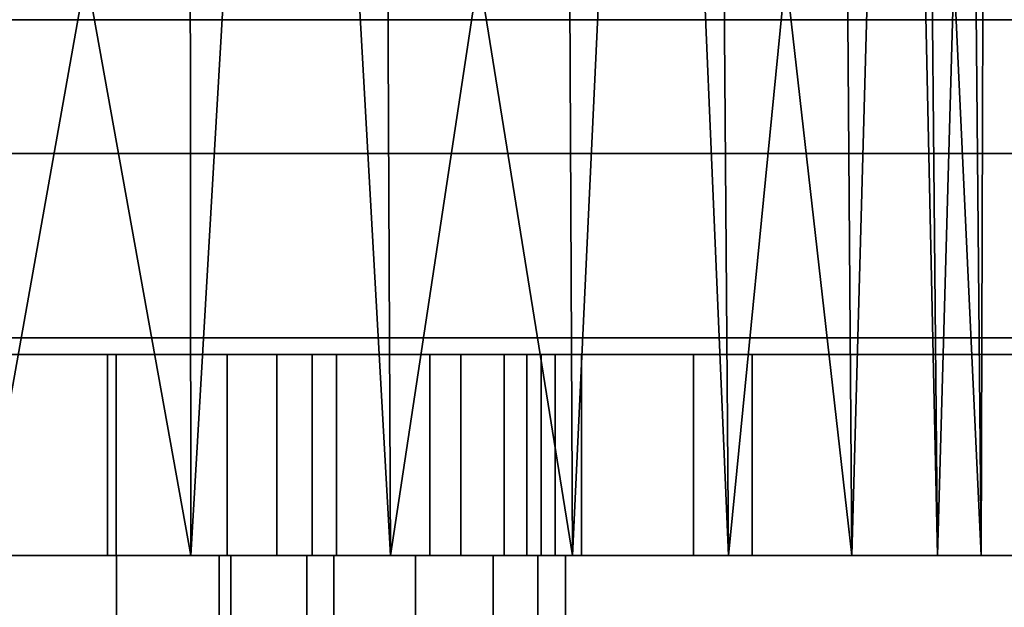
# Model space of a CAD drawing. Header units: millimetres. Extents: x -490 to 6690, y -115 to 132.
# Tile 715 of 1031: x 4097 to 4111, y 12 to 21. Entities that reach past the tile are written whole.
import ezdxf

# ---------------------------------------------------------------- set-up
doc = ezdxf.new("R2010")
doc.units = ezdxf.units.MM
doc.layers.add('152', color=7, linetype='Continuous', true_color=0xffffff)

# ---------------------------------------------------------------- blocks, each defined once
blk = doc.blocks.new('UG_SURFACE_246')
at = {"layer": '152', "color": 252, "linetype": 'Continuous', "lineweight": 35}
for points in [[(4097.871, 16, 1020.803), (4094.129, 16, 1020.803), (4091.599, 16, 1025.125), (4096, 16, 1026)], [(4094.129, 13, 1020.803), (4094.129, 16, 1020.803), (4097.871, 16, 1020.803), (4097.871, 13, 1020.803)], [(4099.66, 13, 1003.778), (4099.66, 16, 1003.778), (4096, 16, 1003), (4096, 13, 1003)], [(4096, 16, 1003), (4099.66, 16, 1003.778), (4106.625, 16, 989.099), (4104.132, 16, 985.368)], [(4096, 16, 1026), (4100.401, 16, 1025.125), (4097.871, 16, 1020.803)], [(4104.132, 16, 985.368), (4100.401, 16, 982.875), (4096, 16, 982), (4096, 16, 1003)], [(4096, 13, 982), (4096, 16, 982), (4100.401, 16, 982.875), (4100.401, 13, 982.875)], [(4100.401, 13, 1025.125), (4100.401, 16, 1025.125), (4096, 16, 1026), (4096, 13, 1026)], [(4097.871, 13, 1020.803), (4097.871, 16, 1020.803), (4101.29, 16, 1019.281), (4101.29, 13, 1019.281)], [(4101.29, 16, 1019.281), (4097.871, 16, 1020.803), (4100.401, 16, 1025.125), (4104.132, 16, 1022.632)], [(4102.688, 13, 1005.978), (4102.688, 16, 1005.978), (4099.66, 16, 1003.778), (4099.66, 13, 1003.778)], [(4107.5, 16, 993.5), (4106.625, 16, 989.099), (4099.66, 16, 1003.778), (4102.688, 16, 1005.978)], [(4100.401, 13, 982.875), (4100.401, 16, 982.875), (4104.132, 16, 985.368), (4104.132, 13, 985.368)], [(4104.132, 13, 1022.632), (4104.132, 16, 1022.632), (4100.401, 16, 1025.125), (4100.401, 13, 1025.125)], [(4101.29, 13, 1019.281), (4101.29, 16, 1019.281), (4103.794, 16, 1016.5), (4103.794, 13, 1016.5)], [(4103.794, 16, 1016.5), (4101.29, 16, 1019.281), (4104.132, 16, 1022.632), (4106.625, 16, 1018.901)], [(4104.559, 13, 1009.219), (4104.559, 16, 1009.219), (4102.688, 16, 1005.978), (4102.688, 13, 1005.978)], [(4107.5, 16, 993.5), (4102.688, 16, 1005.978), (4104.559, 16, 1009.219)], [(4103.794, 13, 1016.5), (4103.794, 16, 1016.5), (4104.951, 16, 1012.941), (4104.951, 13, 1012.941)], [(4106.625, 16, 1018.901), (4107.5, 16, 1014.5), (4104.951, 16, 1012.941), (4103.794, 16, 1016.5)], [(4104.132, 13, 985.368), (4104.132, 16, 985.368), (4106.625, 16, 989.099), (4106.625, 13, 989.099)], [(4106.625, 13, 1018.901), (4106.625, 16, 1018.901), (4104.132, 16, 1022.632), (4104.132, 13, 1022.632)], [(4104.951, 13, 1012.941), (4104.951, 16, 1012.941), (4104.559, 16, 1009.219), (4104.559, 13, 1009.219)], [(4104.559, 16, 1009.219), (4104.951, 16, 1012.941), (4107.5, 16, 1014.5), (4107.5, 16, 993.5)], [(4106.625, 13, 989.099), (4106.625, 16, 989.099), (4107.5, 16, 993.5), (4107.5, 13, 993.5)], [(4107.5, 13, 1014.5), (4107.5, 16, 1014.5), (4106.625, 16, 1018.901), (4106.625, 13, 1018.901)], [(4107.5, 13, 993.5), (4107.5, 16, 993.5), (4107.5, 16, 1014.5), (4107.5, 13, 1014.5)], [(4094.129, 13, 1020.803), (4097.871, 13, 1020.803), (4100.401, 13, 1025.125), (4096, 13, 1026)], [(4096, 13, 1003), (4096, 13, 982), (4100.401, 13, 982.875), (4104.132, 13, 985.368)], [(4104.132, 13, 985.368), (4106.625, 13, 989.099), (4099.66, 13, 1003.778), (4096, 13, 1003)], [(4097.871, 13, 1020.803), (4101.29, 13, 1019.281), (4104.132, 13, 1022.632), (4100.401, 13, 1025.125)], [(4102.688, 13, 1005.978), (4099.66, 13, 1003.778), (4106.625, 13, 989.099), (4107.5, 13, 993.5)], [(4106.625, 13, 1018.901), (4104.132, 13, 1022.632), (4101.29, 13, 1019.281), (4103.794, 13, 1016.5)], [(4104.559, 13, 1009.219), (4102.688, 13, 1005.978), (4107.5, 13, 993.5)], [(4103.794, 13, 1016.5), (4104.951, 13, 1012.941), (4107.5, 13, 1014.5), (4106.625, 13, 1018.901)], [(4107.5, 13, 993.5), (4107.5, 13, 1014.5), (4104.951, 13, 1012.941), (4104.559, 13, 1009.219)]]:
    blk.add_3dface(points, dxfattribs=at)
blk = doc.blocks.new('UG_SURFACE_248')
at = {"layer": '152', "color": 252, "linetype": 'Continuous', "lineweight": 35}
for points in [[(4098, 16, 1003.739), (4098, 16, 1020.261), (4100.928, 16, 1018.926), (4103.15, 16, 1016.597)], [(4103.15, 16, 1007.403), (4100.928, 16, 1005.074), (4098, 16, 1003.739), (4103.15, 16, 1016.597)], [(4098, 13, 1020.261), (4098, 16, 1020.261), (4098, 16, 1003.739), (4098, 13, 1003.739)], [(4100.928, 13, 1018.926), (4100.928, 16, 1018.926), (4098, 16, 1020.261), (4098, 13, 1020.261)], [(4098, 13, 1003.739), (4098, 16, 1003.739), (4100.928, 16, 1005.074), (4100.928, 13, 1005.074)], [(4103.15, 13, 1016.597), (4103.15, 16, 1016.597), (4100.928, 16, 1018.926), (4100.928, 13, 1018.926)], [(4100.928, 13, 1005.074), (4100.928, 16, 1005.074), (4103.15, 16, 1007.403), (4103.15, 13, 1007.403)], [(4103.15, 16, 1016.597), (4104.346, 16, 1013.609), (4104.346, 16, 1010.391), (4103.15, 16, 1007.403)], [(4104.346, 13, 1013.609), (4104.346, 16, 1013.609), (4103.15, 16, 1016.597), (4103.15, 13, 1016.597)], [(4103.15, 13, 1007.403), (4103.15, 16, 1007.403), (4104.346, 16, 1010.391), (4104.346, 13, 1010.391)], [(4104.346, 13, 1010.391), (4104.346, 16, 1010.391), (4104.346, 16, 1013.609), (4104.346, 13, 1013.609)], [(4098, 13, 1020.261), (4098, 13, 1003.739), (4100.928, 13, 1005.074), (4103.15, 13, 1007.403)], [(4103.15, 13, 1016.597), (4100.928, 13, 1018.926), (4098, 13, 1020.261), (4103.15, 13, 1007.403)], [(4103.15, 13, 1007.403), (4104.346, 13, 1010.391), (4104.346, 13, 1013.609), (4103.15, 13, 1016.597)]]:
    blk.add_3dface(points, dxfattribs=at)
blk = doc.blocks.new('UG_SURFACE_250')
at = {"layer": '152', "color": 254, "linetype": 'Continuous', "lineweight": 35}
for points in [[(4094.432, 39, 1118.918), (4092.881, 13, 1118.672), (4099.119, 13, 1118.672)], [(4099.119, 13, 1118.672), (4099.093, 39, 1118.428), (4094.432, 39, 1118.918)], [(4096, 13, 1089), (4095.974, 39, 1089.244), (4100.635, 39, 1089.734)], [(4100.635, 39, 1089.734), (4102.101, 13, 1090.297), (4096, 13, 1089)], [(4100.635, 39, 1118.266), (4099.093, 39, 1118.428), (4099.119, 13, 1118.672)], [(4100.635, 39, 1118.266), (4099.119, 13, 1118.672), (4104.817, 13, 1116.135)], [(4104.817, 13, 1116.135), (4104.694, 39, 1115.923), (4100.635, 39, 1118.266)], [(4100.635, 39, 1089.734), (4101.978, 39, 1090.51), (4102.101, 13, 1090.297)], [(4102.101, 13, 1090.297), (4101.978, 39, 1090.51), (4106.037, 39, 1092.853)], [(4106.037, 39, 1092.853), (4107.147, 13, 1093.963), (4102.101, 13, 1090.297)], [(4106.037, 39, 1115.147), (4104.694, 39, 1115.923), (4104.817, 13, 1116.135)], [(4106.037, 39, 1115.147), (4104.817, 13, 1116.135), (4108.99, 13, 1111.5)], [(4108.99, 13, 1111.5), (4108.792, 39, 1111.356), (4106.037, 39, 1115.147)], [(4106.037, 39, 1092.853), (4106.948, 39, 1094.107), (4107.147, 13, 1093.963)], [(4107.147, 13, 1093.963), (4106.948, 39, 1094.107), (4109.703, 39, 1097.899)], [(4109.703, 39, 1097.899), (4110.266, 13, 1099.365), (4107.147, 13, 1093.963)], [(4109.703, 39, 1110.101), (4108.792, 39, 1111.356), (4108.99, 13, 1111.5)], [(4109.703, 39, 1110.101), (4108.99, 13, 1111.5), (4110.918, 13, 1105.568)], [(4110.918, 13, 1105.568), (4110.678, 39, 1105.517), (4109.703, 39, 1110.101)], [(4109.703, 39, 1097.899), (4110.025, 39, 1099.416), (4110.266, 13, 1099.365)], [(4110.266, 13, 1099.365), (4110.025, 39, 1099.416), (4111, 39, 1104)], [(4111, 39, 1104), (4110.918, 13, 1105.568), (4110.266, 13, 1099.365)], [(4111, 39, 1104), (4110.678, 39, 1105.517), (4110.918, 13, 1105.568)], [(4099.539, 13, 1020.002), (4096, 13, 1020.75), (4084.853, 13, 1093.963), (4089.899, 13, 1090.297)], [(4089.899, 13, 1090.297), (4104.301, 13, 1014.767), (4102.473, 13, 1017.888)], [(4104.301, 13, 1014.767), (4089.899, 13, 1090.297), (4096, 13, 1089)], [(4102.473, 13, 1017.888), (4099.539, 13, 1020.002), (4089.899, 13, 1090.297)], [(4096, 13, 1190), (4122, 13, 1186.5), (4099.119, 13, 1118.672), (4092.881, 13, 1118.672)], [(4096, 13, 987.25), (4098.009, 13, 987.65), (4122, 13, 951.5), (4096, 13, 948)], [(4104.301, 13, 1014.767), (4096, 13, 1089), (4102.101, 13, 1090.297), (4122, 13, 951.5)], [(4096, 0, 1020.75), (4096, 13, 1020.75), (4099.539, 13, 1020.002), (4099.539, 0, 1020.002)], [(4096, 0, 948), (4096, 13, 948), (4122, 13, 951.5), (4122, 0, 951.5)], [(4098.009, 0, 987.65), (4098.009, 13, 987.65), (4096, 13, 987.25), (4096, 0, 987.25)], [(4122, 0, 1186.5), (4122, 13, 1186.5), (4096, 13, 1190), (4096, 0, 1190)], [(4122, 13, 951.5), (4098.009, 13, 987.65), (4099.712, 13, 988.788)], [(4099.712, 0, 988.788), (4099.712, 13, 988.788), (4098.009, 13, 987.65), (4098.009, 0, 987.65)], [(4104.817, 13, 1116.135), (4099.119, 13, 1118.672), (4122, 13, 1186.5)], [(4099.539, 0, 1020.002), (4099.539, 13, 1020.002), (4102.473, 13, 1017.888), (4102.473, 0, 1017.888)], [(4122, 13, 951.5), (4099.712, 13, 988.788), (4100.851, 13, 990.491)], [(4100.851, 0, 990.491), (4100.851, 13, 990.491), (4099.712, 13, 988.788), (4099.712, 0, 988.788)], [(4122, 13, 951.5), (4100.851, 13, 990.491), (4101.25, 13, 992.5)], [(4101.25, 0, 992.5), (4101.25, 13, 992.5), (4100.851, 13, 990.491), (4100.851, 0, 990.491)], [(4101.25, 13, 992.5), (4101.25, 13, 1005), (4103.632, 13, 1007.721), (4122, 13, 951.5)], [(4101.25, 0, 1005), (4101.25, 13, 1005), (4101.25, 13, 992.5), (4101.25, 0, 992.5)], [(4103.632, 0, 1007.721), (4103.632, 13, 1007.721), (4101.25, 13, 1005), (4101.25, 0, 1005)], [(4122, 13, 951.5), (4102.101, 13, 1090.297), (4107.147, 13, 1093.963)], [(4102.473, 0, 1017.888), (4102.473, 13, 1017.888), (4104.301, 13, 1014.767), (4104.301, 0, 1014.767)], [(4122, 13, 951.5), (4103.632, 13, 1007.721), (4104.711, 13, 1011.173)], [(4104.711, 0, 1011.173), (4104.711, 13, 1011.173), (4103.632, 13, 1007.721), (4103.632, 0, 1007.721)], [(4122, 13, 951.5), (4104.711, 13, 1011.173), (4104.301, 13, 1014.767)], [(4104.301, 0, 1014.767), (4104.301, 13, 1014.767), (4104.711, 13, 1011.173), (4104.711, 0, 1011.173)], [(4122, 13, 1186.5), (4108.99, 13, 1111.5), (4104.817, 13, 1116.135)], [(4107.147, 13, 1093.963), (4110.266, 13, 1099.365), (4122, 13, 951.5)], [(4110.918, 13, 1105.568), (4108.99, 13, 1111.5), (4122, 13, 1186.5)], [(4122, 13, 1186.5), (4122, 13, 951.5), (4110.266, 13, 1099.365), (4110.918, 13, 1105.568)]]:
    blk.add_3dface(points, dxfattribs=at)
blk = doc.blocks.new('UG_SURFACE_264')
at = {"layer": '152', "color": 14, "linetype": 'Continuous', "lineweight": 35}
for points in [[(4967.3, 19, 2024.3), (4966, 19, 2023), (4034, 19, 2023), (4032.7, 19, 2024.3)], [(4967.3, -10, 2024.3), (4967.3, 19, 2024.3), (4032.7, 19, 2024.3), (4032.7, -10, 2024.3)], [(4966, 19, 2023), (4963.25, 16.25, 2020.25), (4036.75, 16.25, 2020.25), (4034, 19, 2023)], [(4963.25, 16.25, 2020.25), (4963.25, -22, 2020.25), (4036.75, -22, 2020.25), (4036.75, 16.25, 2020.25)]]:
    blk.add_3dface(points, dxfattribs=at)
blk = doc.blocks.new('UG_SURFACE_265')
at = {"layer": '152', "color": 7, "linetype": 'Continuous', "lineweight": 35}
for points in [[(4036.75, 16, 2020.25), (4036.75, -22, 2020.25), (4963.25, -22, 2020.25), (4963.25, 16, 2020.25)], [(4963, 16, 2020), (4037, 16, 2020), (4036.75, 16, 2020.25), (4963.25, 16, 2020.25)], [(4963, 16, 2020), (4963, -22, 2020), (4037, -22, 2020), (4037, 16, 2020)]]:
    blk.add_3dface(points, dxfattribs=at)
blk = doc.blocks.new('UG_SURFACE_291')
at = {"layer": '152', "color": 254, "linetype": 'Continuous', "lineweight": 35}
for points in [[(4973.25, 111.75, 2030.25), (4026.75, 111.75, 2030.25), (4026.75, -10, 2030.25), (4973.25, -10, 2030.25)], [(4951.25, 111.75, 2008.25), (4951.25, 4, 2008.25), (4048.75, 4, 2008.25), (4048.75, 111.75, 2008.25)], [(4967.5, 21, 2024.5), (4967.5, -8, 2024.5), (4032.5, -8, 2024.5), (4032.5, 21, 2024.5)], [(4967.5, 21, 2024.5), (4032.5, 21, 2024.5), (4037, 21, 2020), (4963, 21, 2020)], [(4963, 4, 2020), (4963, 21, 2020), (4037, 21, 2020), (4037, 4, 2020)]]:
    blk.add_3dface(points, dxfattribs=at)
blk = doc.blocks.new('UG_SURFACE_292')
at = {"layer": '152', "color": 7, "linetype": 'Continuous', "lineweight": 35}
for points in [[(4951.25, 4, 2008.25), (4951.25, 111.75, 2008.25), (4048.75, 111.75, 2008.25), (4048.75, 4, 2008.25)], [(4049, 4, 2008), (4049, 111.75, 2008), (4951, 111.75, 2008), (4951, 4, 2008)]]:
    blk.add_3dface(points, dxfattribs=at)
blk = doc.blocks.new('UG_SURFACE_312')
at = {"layer": '152', "color": 252, "linetype": 'Continuous', "lineweight": 35}
for points in [[(5140, -6.2, 2202), (5140, 113.2, 2202), (3860, 113.2, 2202), (3860, -6.2, 2202)], [(4010, -6.2, 2052), (4010, 113.2, 2052), (4990, 113.2, 2052), (4990, -6.2, 2052)]]:
    blk.add_3dface(points, dxfattribs=at)

msp = doc.modelspace()

# ---------------------------------------------------------------- linework, layer by layer
at = {"layer": '152', "color": 253, "linetype": 'Continuous', "lineweight": -3}
for p, q in [((4967.3, 19, 2024.3), (4032.7, 19, 2024.3)), ((4966, 19, 2023), (4034, 19, 2023)), ((4963.25, 16.25, 2020.25), (4036.75, 16.25, 2020.25)), ((4963.25, 16, 2020.25), (4036.75, 16, 2020.25)), ((4963, 16, 2020), (4037, 16, 2020)), ((4098, 16, 1020.261), (4098, 16, 1003.739)), ((4098, 13, 1003.739), (4098, 16, 1003.739)), ((4098, 16, 1020.261), (4098, 13, 1020.261)), ((4107.5, 13, 1014.5), (4107.5, 16, 1014.5)), ((4107.5, 16, 993.5), (4107.5, 16, 1014.5)), ((4107.5, 13, 993.5), (4107.5, 16, 993.5)), ((4098, 13, 1020.261), (4098, 13, 1003.739)), ((4101.25, 0, 1005), (4101.25, 13, 1005)), ((4101.25, 0, 992.5), (4101.25, 13, 992.5)), ((4101.25, 13, 1005), (4101.25, 13, 992.5)), ((4107.5, 13, 993.5), (4107.5, 13, 1014.5))]:
    msp.add_line(p, q, dxfattribs=at)
at = {"layer": '152', "color": 253, "linetype": 'Continuous', "lineweight": -3, "extrusion": (0, 1, 0)}
for centre in [(-4096, 1012, 16), (-4096, 1012, 13)]:
    msp.add_circle(centre, 9, dxfattribs=at)
at = {"layer": '152', "color": 253, "linetype": 'Continuous', "lineweight": -3, "extrusion": (0, -1, 0)}
msp.add_circle((4096, 1104, -13), 15, dxfattribs=at)
for centre, radius, start, end in [((4096, 1014.5, -16), 11.5, 360, 180), ((4096, 993.5, -16), 11.5, 180, 0), ((4096, 1012, -16), 8.5, 283.609, 76.391), ((4096, 993.5, -13), 11.5, 180, 0), ((4096, 1014.5, -13), 11.5, 360, 180), ((4096, 1012, -13), 8.5, 283.609, 76.391)]:
    msp.add_arc(centre, radius, start, end, dxfattribs=at)
at = {"layer": '152', "color": 253, "linetype": 'Continuous', "lineweight": -3, "extrusion": (0, 1, 0)}
for centre, radius, start, end in [((-4096, 1046.321, 13), 98.321, 254.66639, 285.33361), ((-4096, 1091.679, 13), 98.321, 74.66639, 105.33361), ((-4096, 1012, 13), 8.75, 306.8699, 233.1301), ((-4096, 992.5, 13), 5.25, 180, 0)]:
    msp.add_arc(centre, radius, start, end, dxfattribs=at)

# ---------------------------------------------------------------- block references
at = {"layer": '152', "color": 253, "linetype": 'Continuous', "lineweight": -3}
for name in ['UG_SURFACE_292', 'UG_SURFACE_312', 'UG_SURFACE_291', 'UG_SURFACE_250', 'UG_SURFACE_264', 'UG_SURFACE_265', 'UG_SURFACE_246', 'UG_SURFACE_248']:
    msp.add_blockref(name, (0, 0), dxfattribs=at)

doc.saveas('drawing.dxf')
